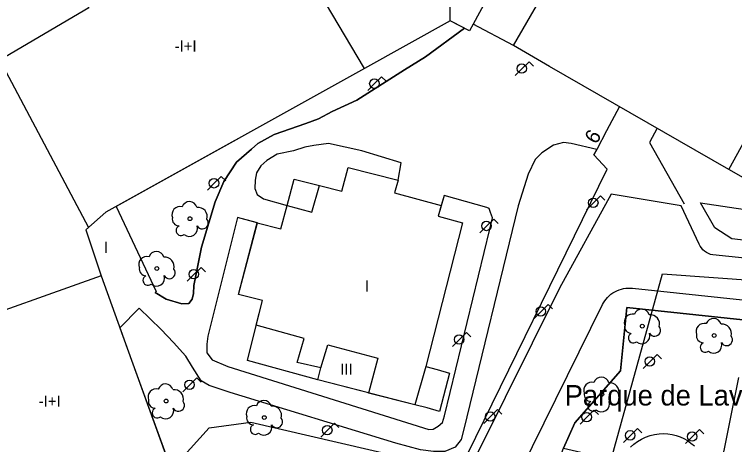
# Model space of a CAD drawing. Extents: x 282771 to 285132, y 4823109 to 4825496.
# Drawn here: x 284119.6 to 284216.4, y 4823881.8 to 4823939.7 of the extents above; entities that cross this region are included whole.
import ezdxf

# ---------------------------------------------------------------- set-up
doc = ezdxf.new("R2010")
doc.units = 0
for name, color, linetype in [('ACERA-BORDILLO', 7, 'Continuous'), ('ACERA-INTERIOR', 7, 'Continuous'), ('ARBOL', 7, 'Continuous'), ('CALLE-EJE', 7, 'Continuous'), ('EDIFICIO', 7, 'Continuous'), ('FAROLA', 7, 'Continuous'), ('INTERIOR-EDIFICIO', 7, 'Continuous'), ('MEDIANERA', 7, 'Continuous'), ('NUM-PORTAL', 7, 'Continuous'), ('PARQUE-JARDIN-AREA', 7, 'Continuous'), ('PARQUE-JARDIN-TEXTO', 7, 'Continuous'), ('TXT-ALTURA-EDIFICIO', 7, 'Continuous'), ('ZONA-VERDE', 7, 'Continuous')]:
    doc.layers.add(name, color=color, linetype=linetype)

msp = doc.modelspace()

# ---------------------------------------------------------------- linework, layer by layer
at = {"layer": 'ACERA-BORDILLO'}
for points in [[(284236.316, 4823904.965), (284213.477, 4823907.32), (284213.19, 4823907.386), (284212.906, 4823907.49), (284212.634, 4823907.633), (284212.381, 4823907.813), (284212.154, 4823908.024), (284211.959, 4823908.262), (284211.799, 4823908.518), (284211.676, 4823908.786), (284209.22, 4823913.908), (284199.808, 4823915.486), (284192.867, 4823902.847), (284181.881, 4823880.74)], [(284187.674, 4823878.335), (284198.667, 4823900.632), (284198.804, 4823900.886), (284198.963, 4823901.135), (284199.142, 4823901.375), (284199.342, 4823901.604), (284199.562, 4823901.82), (284199.8, 4823902.02), (284200.055, 4823902.202), (284200.324, 4823902.365), (284200.604, 4823902.505), (284200.894, 4823902.623), (284201.19, 4823902.717), (284201.49, 4823902.787), (284201.791, 4823902.834), (284202.09, 4823902.857), (284202.385, 4823902.858), (284202.673, 4823902.838), (284242.023, 4823898.68)]]:
    msp.add_lwpolyline(points, dxfattribs=at)
at = {"layer": 'ACERA-INTERIOR'}
for points in [[(284180.085, 4823937.832), (284174.858, 4823933.985), (284172.008, 4823932.245), (284165.598, 4823928.135), (284162.308, 4823926.605), (284160.468, 4823925.616), (284158.768, 4823925.006), (284154.518, 4823923.546), (284152.288, 4823922.306), (284151.438, 4823921.556), (284149.458, 4823919.796), (284147.748, 4823917.206), (284146.578, 4823914.476), (284144.738, 4823908.376), (284143.718, 4823903.206), (284143.668, 4823902.126), (284143.458, 4823901.356), (284143.038, 4823900.786), (284142.078, 4823900.746), (284139.978, 4823901.356), (284138.489, 4823902.259)], [(284200.957, 4823927.286), (284199.217, 4823924.016), (284197.881, 4823921.507)], [(284206.027, 4823924.366), (284204.977, 4823922.426), (284209.629, 4823914.199)], [(284197.881, 4823921.507), (284194.437, 4823922.306), (284193.417, 4823922.456), (284192.067, 4823922.096), (284190.517, 4823921.036), (284189.597, 4823920.156), (284188.667, 4823918.186), (284187.317, 4823913.926), (284179.987, 4823883.876), (284179.638, 4823882.466), (284178.858, 4823881.466), (284177.438, 4823880.846), (284175.938, 4823880.876), (284174.178, 4823881.096), (284170.868, 4823881.986), (284148.578, 4823888.796), (284145.748, 4823889.736), (284144.668, 4823890.396), (284143.518, 4823892.206), (284142.618, 4823893.696), (284140.988, 4823895.516), (284139.298, 4823897.276), (284136.368, 4823900.138)], [(284171.158, 4823917.366), (284171.588, 4823919.716), (284166.308, 4823921.346), (284161.788, 4823922.326), (284159.828, 4823922.036), (284158.608, 4823921.806), (284157.098, 4823921.326), (284154.888, 4823920.856), (284153.528, 4823920.046), (284152.708, 4823919.296), (284152.118, 4823918.346), (284151.938, 4823917.386), (284151.918, 4823916.236), (284152.228, 4823915.466), (284153.088, 4823914.876), (284156.268, 4823913.976)], [(284197.881, 4823921.507), (284197.507, 4823920.806)], [(284156.268, 4823913.976), (284157.208, 4823917.496), (284160.588, 4823916.656)], [(284152.238, 4823911.646), (284149.578, 4823912.376), (284145.578, 4823896.396), (284145.468, 4823895.306), (284145.438, 4823894.156), (284146.158, 4823893.186), (284148.288, 4823892.316), (284175.318, 4823883.826), (284175.898, 4823883.886), (284176.568, 4823884.256), (284177.158, 4823884.756), (284177.428, 4823885.646), (284183.517, 4823910.796), (284183.867, 4823912.326), (284183.587, 4823913.036), (284183.407, 4823913.556), (284183.117, 4823913.686), (284177.35, 4823915.337), (284176.978, 4823913.976)]]:
    msp.add_lwpolyline(points, dxfattribs=at)
at = {"layer": 'ARBOL'}
for centre in [(284143.178, 4823912.192), (284138.728, 4823905.486), (284204.005, 4823897.736), (284213.667, 4823896.476), (284198.567, 4823888.566), (284139.968, 4823887.656), (284153.174, 4823885.428)]:
    msp.add_circle(centre, 0.255, dxfattribs=at)
for centre, radius, start, end in [((284141.848, 4823912.722), 1.097, 75.4318, 200.55608), ((284143.108, 4823913.452), 1.038, 15.64228, 161.38435), ((284144.238, 4823912.452), 1.272, 345.03273, 95.79925), ((284141.738, 4823912.152), 0.935, 168.59898, 268.13236), ((284144.848, 4823911.622), 0.797, 208.96246, 38.99103), ((284141.978, 4823910.602), 0.672, 113.73672, 309.4725), ((284143.118, 4823910.902), 1.086, 228.95447, 17.92796), ((284137.398, 4823906.016), 1.097, 75.4318, 200.55608), ((284138.658, 4823906.746), 1.038, 15.64228, 161.38435), ((284139.788, 4823905.746), 1.272, 345.03273, 95.79925), ((284137.288, 4823905.446), 0.935, 168.59898, 268.13236), ((284140.398, 4823904.916), 0.797, 208.96246, 38.99103), ((284137.528, 4823903.896), 0.672, 113.73672, 309.4725), ((284138.668, 4823904.196), 1.086, 228.95447, 17.92796), ((284202.675, 4823898.266), 1.097, 75.4318, 200.55608), ((284203.935, 4823898.996), 1.038, 15.64228, 161.38435), ((284205.065, 4823897.996), 1.272, 345.03273, 95.79925), ((284213.597, 4823897.736), 1.038, 15.64228, 161.38435), ((284202.565, 4823897.696), 0.935, 168.59898, 268.13236), ((284205.675, 4823897.166), 0.797, 208.96246, 38.99103), ((284212.337, 4823897.006), 1.097, 75.4318, 200.55608), ((284214.727, 4823896.736), 1.272, 345.03273, 95.79925), ((284202.805, 4823896.146), 0.672, 113.73672, 309.4725), ((284203.945, 4823896.446), 1.086, 228.95447, 17.92796), ((284212.227, 4823896.436), 0.935, 168.59898, 268.13236), ((284215.337, 4823895.906), 0.797, 208.96246, 38.99103), ((284212.467, 4823894.886), 0.672, 113.73672, 309.4725), ((284213.607, 4823895.186), 1.086, 228.95447, 17.92796), ((284198.497, 4823889.826), 1.038, 15.64228, 161.38435), ((284139.898, 4823888.916), 1.038, 15.64228, 161.38435), ((284197.237, 4823889.096), 1.097, 75.4318, 200.55608), ((284199.627, 4823888.826), 1.272, 345.03273, 95.79925), ((284138.638, 4823888.186), 1.097, 75.4318, 200.55608), ((284141.028, 4823887.916), 1.272, 345.03273, 95.79925), ((284197.127, 4823888.526), 0.935, 168.59898, 268.13236), ((284138.528, 4823887.616), 0.935, 168.59898, 268.13236), ((284141.638, 4823887.086), 0.797, 208.96246, 38.99103), ((284153.104, 4823886.688), 1.038, 15.64228, 161.38435), ((284197.367, 4823886.976), 0.672, 113.73672, 309.4725), ((284198.507, 4823887.276), 1.086, 228.95447, 17.92796), ((284200.237, 4823887.996), 0.797, 208.96246, 38.99103), ((284138.768, 4823886.066), 0.672, 113.73672, 309.4725), ((284139.908, 4823886.366), 1.086, 228.95447, 17.92796), ((284151.844, 4823885.958), 1.097, 75.4318, 200.55608), ((284154.234, 4823885.688), 1.272, 345.03273, 95.79925), ((284151.734, 4823885.388), 0.935, 168.59898, 268.13236), ((284154.844, 4823884.858), 0.797, 208.96246, 38.99103), ((284151.974, 4823883.838), 0.672, 113.73672, 309.4725), ((284153.114, 4823884.138), 1.086, 228.95447, 17.92796)]:
    msp.add_arc(centre, radius, start, end, dxfattribs=at)
at = {"layer": 'CALLE-EJE'}
msp.add_lwpolyline([(284090.875, 4823749.345), (284176.558, 4823795.557), (284206.707, 4823904.776), (284239.747, 4823902.386), (284269.087, 4823952.375)], dxfattribs=at)
at = {"layer": 'EDIFICIO'}
for points in [[(284236.927, 4823906.656), (284215.657, 4823918.826), (284191.537, 4823932.695), (284186.697, 4823935.495), (284181.257, 4823938.355), (284180.787, 4823937.465), (284178.177, 4823938.825), (284166.668, 4823932.425), (284131.878, 4823913.086), (284129.178, 4823910.706), (284131.238, 4823904.516), (284135.338, 4823893.136), (284141.428, 4823876.306), (284152.678, 4823845.226), (284159.928, 4823827.177)], [(284160.388, 4823890.496), (284160.798, 4823892.116), (284157.608, 4823892.836), (284158.548, 4823896.076), (284152.068, 4823897.846), (284152.928, 4823901.186), (284149.708, 4823901.996), (284152.238, 4823911.646), (284155.404, 4823910.833), (284156.268, 4823913.976), (284159.588, 4823913.056), (284160.588, 4823916.656), (284163.598, 4823915.916), (284164.438, 4823919.066), (284171.158, 4823917.366), (284170.678, 4823915.686), (284176.978, 4823913.976), (284176.548, 4823912.556), (284179.847, 4823911.646), (284174.878, 4823892.286), (284173.428, 4823887.126), (284160.388, 4823890.496)]]:
    msp.add_lwpolyline(points, dxfattribs=at)
at = {"layer": 'FAROLA'}
for p, q in [((284188.787, 4823933.325), (284187.847, 4823932.395)), ((284189.377, 4823932.735), (284188.787, 4823933.325)), ((284187.847, 4823932.395), (284186.917, 4823931.455)), ((284168.958, 4823931.295), (284168.018, 4823930.365)), ((284169.548, 4823930.705), (284168.958, 4823931.295)), ((284168.018, 4823930.365), (284167.088, 4823929.425)), ((284147.393, 4823917.891), (284146.453, 4823916.961)), ((284147.983, 4823917.301), (284147.393, 4823917.891)), ((284146.453, 4823916.961), (284145.523, 4823916.021)), ((284198.397, 4823915.266), (284197.457, 4823914.336)), ((284198.987, 4823914.676), (284198.397, 4823915.266)), ((284197.457, 4823914.336), (284196.527, 4823913.396)), ((284184.027, 4823912.146), (284183.087, 4823911.216)), ((284184.617, 4823911.556), (284184.027, 4823912.146)), ((284183.087, 4823911.216), (284182.157, 4823910.276)), ((284144.678, 4823905.646), (284143.738, 4823904.716)), ((284145.268, 4823905.056), (284144.678, 4823905.646)), ((284143.738, 4823904.716), (284142.808, 4823903.776)), ((284191.337, 4823900.636), (284190.397, 4823899.706)), ((284191.927, 4823900.046), (284191.337, 4823900.636)), ((284190.397, 4823899.706), (284189.467, 4823898.766)), ((284180.357, 4823896.866), (284179.417, 4823895.936)), ((284180.947, 4823896.276), (284180.357, 4823896.866)), ((284179.417, 4823895.936), (284178.488, 4823894.996)), ((284205.997, 4823893.916), (284205.057, 4823892.986)), ((284206.587, 4823893.326), (284205.997, 4823893.916)), ((284205.057, 4823892.986), (284204.127, 4823892.046)), ((284144.098, 4823890.776), (284143.158, 4823889.846)), ((284144.688, 4823890.186), (284144.098, 4823890.776)), ((284143.158, 4823889.846), (284142.228, 4823888.906)), ((284184.547, 4823886.496), (284183.607, 4823885.566)), ((284185.137, 4823885.906), (284184.547, 4823886.496)), ((284197.507, 4823886.426), (284196.567, 4823885.496)), ((284198.097, 4823885.836), (284197.507, 4823886.426)), ((284183.607, 4823885.566), (284182.677, 4823884.626)), ((284196.567, 4823885.496), (284195.637, 4823884.556)), ((284161.688, 4823883.736), (284160.758, 4823882.796)), ((284162.628, 4823884.666), (284161.688, 4823883.736)), ((284163.218, 4823884.076), (284162.628, 4823884.666)), ((284203.357, 4823883.966), (284202.417, 4823883.036)), ((284203.947, 4823883.376), (284203.357, 4823883.966)), ((284211.693, 4823883.809), (284210.753, 4823882.879)), ((284212.283, 4823883.219), (284211.693, 4823883.809)), ((284202.417, 4823883.036), (284201.487, 4823882.096)), ((284210.753, 4823882.879), (284209.823, 4823881.939))]:
    msp.add_line(p, q, dxfattribs=at)
for centre in [(284187.807, 4823932.395), (284167.978, 4823930.365), (284146.413, 4823916.961), (284197.417, 4823914.336), (284183.047, 4823911.216), (284143.698, 4823904.716), (284190.357, 4823899.706), (284179.377, 4823895.936), (284205.017, 4823892.986), (284143.118, 4823889.846), (284183.567, 4823885.566), (284196.527, 4823885.496), (284161.648, 4823883.736), (284202.377, 4823883.036), (284210.713, 4823882.879)]:
    msp.add_circle(centre, 0.637, dxfattribs=at)
at = {"layer": 'INTERIOR-EDIFICIO'}
msp.add_lwpolyline([(284215.657, 4823918.826), (284227.577, 4823940.475), (284200.047, 4823955.375), (284199.229, 4823957.191), (284193.237, 4823960.485), (284188.567, 4823963.055), (284180.837, 4823967.325), (284181.587, 4823968.745), (284177.297, 4823970.485), (284174.048, 4823968.445), (284172.888, 4823970.655), (284170.018, 4823968.915), (284156.648, 4823960.805), (284158.048, 4823958.785), (284152.813, 4823955.728), (284150.258, 4823954.235), (284151.218, 4823953.165), (284138.609, 4823945.814), (284137.888, 4823947.175), (284128.698, 4823942.095), (284129.597, 4823940.557), (284117.558, 4823933.535)], dxfattribs=at)
at = {"layer": 'MEDIANERA'}
for points in [[(284186.697, 4823935.495), (284199.229, 4823957.191), (284201.247, 4823960.685), (284198.367, 4823962.405), (284200.597, 4823966.425), (284203.054, 4823970.857), (284205.327, 4823974.955), (284208.287, 4823973.475), (284209.989, 4823976.704)], [(284178.177, 4823938.825), (284177.797, 4823969.045)], [(284193.237, 4823960.485), (284181.257, 4823938.355)], [(284166.668, 4823932.425), (284157.978, 4823947.045), (284153.533, 4823954.518)], [(284114.308, 4823931.635), (284117.558, 4823933.535), (284129.528, 4823911.016)], [(284131.238, 4823904.516), (284111.053, 4823897.336), (284102.678, 4823894.336), (284097.286, 4823892.404), (284088.108, 4823889.116)], [(284160.798, 4823892.116), (284161.738, 4823895.216), (284168.428, 4823893.416), (284167.178, 4823888.736)]]:
    msp.add_lwpolyline(points, dxfattribs=at)
at = {"layer": 'PARQUE-JARDIN-AREA'}
msp.add_lwpolyline([(284192.68, 4823879.421), (284193.432, 4823881.321), (284194.943, 4823884.72), (284201.056, 4823891.719), (284201.936, 4823900.229), (284226.786, 4823897.599), (284229.096, 4823893.059), (284209.847, 4823856.976), (284195.975, 4823861.208), (284192.842, 4823874.552)], close=True, dxfattribs=at)
at = {"layer": 'ZONA-VERDE'}
for p, q in [((284180.085, 4823937.832), (284178.177, 4823938.825)), ((284197.507, 4823920.806), (284197.881, 4823921.507)), ((284163.598, 4823915.916), (284164.438, 4823919.066)), ((284164.438, 4823919.066), (284171.158, 4823917.366)), ((284160.588, 4823916.656), (284163.598, 4823915.916)), ((284153.088, 4823914.876), (284156.268, 4823913.976)), ((284133.253, 4823913.85), (284138.63, 4823902.4)), ((284213.756, 4823910.969), (284211.851, 4823914.322)), ((284211.851, 4823914.322), (284220.671, 4823912.987)), ((284216.043, 4823909.463), (284213.756, 4823910.969)), ((284230.706, 4823907.909), (284216.043, 4823909.463)), ((284138.63, 4823902.4), (284138.489, 4823902.259)), ((284152.068, 4823897.836), (284152.928, 4823901.186)), ((284136.368, 4823900.138), (284133.756, 4823897.526)), ((284133.756, 4823897.526), (284135.338, 4823893.136)), ((284135.338, 4823893.136), (284141.428, 4823876.306)), ((284167.181, 4823888.751), (284160.388, 4823890.496)), ((284167.178, 4823888.736), (284167.181, 4823888.751)), ((284173.428, 4823887.146), (284167.178, 4823888.736)), ((284175.078, 4823886.726), (284173.428, 4823887.146))]:
    msp.add_line(p, q, dxfattribs=at)
for points in [[(284178.177, 4823938.825), (284166.668, 4823932.425), (284133.253, 4823913.85)], [(284138.489, 4823902.259), (284139.978, 4823901.356), (284142.078, 4823900.746), (284143.038, 4823900.786), (284143.458, 4823901.356), (284143.668, 4823902.126), (284143.718, 4823903.206), (284144.738, 4823908.376), (284146.578, 4823914.476), (284147.748, 4823917.206), (284149.458, 4823919.796), (284151.438, 4823921.556), (284152.288, 4823922.306), (284154.518, 4823923.546), (284158.768, 4823925.006), (284160.468, 4823925.616), (284162.308, 4823926.605), (284165.598, 4823928.135), (284172.008, 4823932.245), (284174.858, 4823933.985), (284180.085, 4823937.832)], [(284197.881, 4823921.507), (284194.437, 4823922.306), (284193.417, 4823922.456), (284192.067, 4823922.096), (284190.517, 4823921.036), (284189.597, 4823920.156), (284188.667, 4823918.186), (284187.317, 4823913.926), (284179.987, 4823883.876), (284179.638, 4823882.466), (284178.858, 4823881.466), (284177.438, 4823880.846), (284175.938, 4823880.876), (284174.178, 4823881.096), (284170.868, 4823881.986), (284148.578, 4823888.796), (284145.748, 4823889.736), (284144.668, 4823890.396), (284143.518, 4823892.206), (284142.618, 4823893.696), (284140.988, 4823895.516), (284139.298, 4823897.276), (284136.368, 4823900.138)], [(284171.158, 4823917.366), (284171.588, 4823919.716), (284166.308, 4823921.346), (284161.788, 4823922.326), (284159.828, 4823922.036), (284158.608, 4823921.806), (284157.098, 4823921.326), (284154.888, 4823920.856), (284153.528, 4823920.046), (284152.708, 4823919.296), (284152.118, 4823918.346), (284151.938, 4823917.386), (284151.918, 4823916.236), (284152.228, 4823915.466), (284153.088, 4823914.876)], [(284141.428, 4823876.306), (284141.999, 4823879.872), (284145.768, 4823884.063), (284151.352, 4823884.827), (284179.438, 4823878.316), (284199.307, 4823918.876), (284197.507, 4823920.806)], [(284156.268, 4823913.976), (284157.208, 4823917.496), (284160.588, 4823916.656)], [(284152.24, 4823911.645), (284149.578, 4823912.376), (284145.578, 4823896.396), (284145.468, 4823895.306), (284145.438, 4823894.156), (284146.158, 4823893.186), (284148.288, 4823892.316), (284175.318, 4823883.826), (284175.898, 4823883.886), (284176.568, 4823884.256), (284177.158, 4823884.756), (284177.428, 4823885.646), (284183.517, 4823910.796), (284183.867, 4823912.326), (284183.587, 4823913.036), (284183.407, 4823913.556), (284183.117, 4823913.686), (284177.35, 4823915.337), (284176.548, 4823912.556)], [(284176.548, 4823912.556), (284179.847, 4823911.646), (284174.878, 4823892.286)], [(284152.928, 4823901.186), (284149.708, 4823901.996), (284152.24, 4823911.645)], [(284226.787, 4823897.606), (284201.937, 4823900.236), (284201.057, 4823891.726), (284194.944, 4823884.728), (284193.434, 4823881.328), (284201.174, 4823879.538)], [(284160.388, 4823890.496), (284150.928, 4823893.096), (284152.068, 4823897.836)], [(284174.878, 4823892.286), (284176.418, 4823891.896), (284178.078, 4823891.386)], [(284178.078, 4823891.386), (284176.738, 4823886.236), (284175.078, 4823886.726)], [(284214.367, 4823877.666), (284216.997, 4823890.816)], [(284202.429, 4823881.43), (284202.873, 4823881.843), (284203.364, 4823882.215), (284203.895, 4823882.539), (284204.459, 4823882.808), (284205.047, 4823883.019), (284205.651, 4823883.168), (284206.26, 4823883.255), (284206.866, 4823883.28), (284207.459, 4823883.246), (284208.032, 4823883.158), (284208.579, 4823883.021), (284209.094, 4823882.841), (284209.591, 4823882.616), (284210.081, 4823882.337), (284210.556, 4823882.005), (284211.008, 4823881.62)]]:
    msp.add_lwpolyline(points, dxfattribs=at)

# ---------------------------------------------------------------- texts
at = {"layer": 'NUM-PORTAL'}
msp.add_text('6', height=2, rotation=58.68131, dxfattribs=at).set_placement((284197.815, 4823922.107))
at = {"layer": 'PARQUE-JARDIN-TEXTO'}
msp.add_text('Parque de Laviada', height=2.75, dxfattribs=at).set_placement((284193.571, 4823887.05))
at = {"layer": 'TXT-ALTURA-EDIFICIO'}
for s, p in [('-I+I', (284141.113, 4823934.675)), ('I', (284131.617, 4823907.586)), ('I', (284166.707, 4823902.386)), ('III', (284163.386, 4823891.206)), ('-I+I', (284122.835, 4823886.886))]:
    msp.add_text(s, height=1.5, rotation=0.00004, dxfattribs=at).set_placement(p)

doc.saveas('drawing.dxf')
